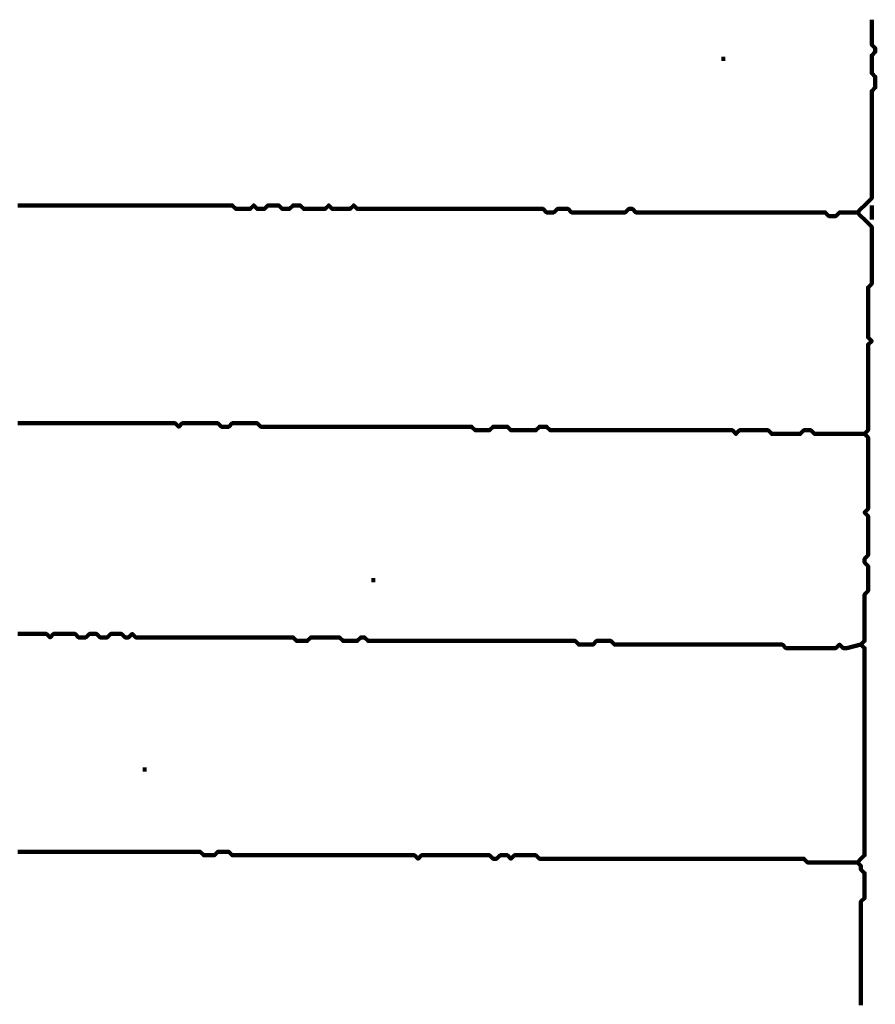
# Model space of a CAD drawing. Header units: metres. Extents: x 1959 to 4131, y 3282 to 4313.
# Tile 297 of 356: x 2435.89 to 2438.1, y 4296.82 to 4299.36. Entities that reach past the tile are written whole.
import ezdxf

# ---------------------------------------------------------------- set-up
doc = ezdxf.new("R2010")
doc.units = ezdxf.units.M
doc.layers.add('P', color=250, linetype='Continuous', lineweight=100)

msp = doc.modelspace()

# ---------------------------------------------------------------- linework, layer by layer
at = {"layer": 'P', "color": 0, "linetype": 'Continuous'}
for points in [[(2438.0909, 4299.3607), (2438.0909, 4299.3238), (2438.0909, 4299.3146), (2438.0909, 4299.3053), (2438.0909, 4299.2961), (2438.1002, 4299.2869), (2438.1002, 4299.2776), (2438.0909, 4299.2684), (2438.0909, 4299.2592), (2438.0909, 4299.2499), (2438.0909, 4299.2407), (2438.0909, 4299.2315), (2438.0909, 4299.2223), (2438.1002, 4299.213), (2438.1002, 4299.2038), (2438.1002, 4299.1946), (2438.1002, 4299.1853), (2438.0909, 4299.1761), (2438.0909, 4299.1669), (2438.0909, 4299.1576), (2438.0909, 4299.1484), (2438.0909, 4299.1392), (2438.0909, 4299.1299), (2438.0909, 4299.1207), (2438.0909, 4299.1115), (2438.0909, 4299.1023), (2438.0909, 4299.093), (2438.0909, 4299.0838), (2438.0909, 4299.0746), (2438.0909, 4299.0653), (2438.0909, 4299.0561), (2438.0909, 4299.0469), (2438.0909, 4299.0376), (2438.0909, 4299.0284), (2438.0909, 4299.0192), (2438.0909, 4299.0099), (2438.0909, 4299.0007), (2438.0909, 4298.9915), (2438.0909, 4298.9823), (2438.0909, 4298.973), (2438.0909, 4298.9638), (2438.0909, 4298.9546), (2438.0909, 4298.9453), (2438.0909, 4298.9361), (2438.0909, 4298.9269), (2438.0909, 4298.9176), (2438.0909, 4298.9084), (2438.0909, 4298.8992), (2438.0817, 4298.8899), (2438.0725, 4298.8807), (2438.0632, 4298.8715), (2438.054, 4298.8623), (2438.0632, 4298.853), (2438.0725, 4298.8438), (2438.0817, 4298.8346), (2438.0909, 4298.8253), (2438.0909, 4298.8161), (2438.0909, 4298.8069), (2438.0909, 4298.7976), (2438.0909, 4298.7884), (2438.0909, 4298.7792), (2438.0909, 4298.7699), (2438.0909, 4298.7607), (2438.0909, 4298.7515), (2438.0909, 4298.7423), (2438.0909, 4298.733), (2438.0909, 4298.7238), (2438.0909, 4298.7146), (2438.0909, 4298.7053), (2438.0909, 4298.6961), (2438.0909, 4298.6869), (2438.0909, 4298.6776), (2438.0817, 4298.6684), (2438.0817, 4298.6592), (2438.0817, 4298.6499), (2438.0817, 4298.6407), (2438.0817, 4298.6315), (2438.0817, 4298.6223), (2438.0817, 4298.613), (2438.0817, 4298.6038), (2438.0817, 4298.5946), (2438.0817, 4298.5853), (2438.0817, 4298.5761), (2438.0817, 4298.5669), (2438.0817, 4298.5576), (2438.0817, 4298.5484), (2438.0817, 4298.5392), (2438.0909, 4298.5299), (2438.0817, 4298.5207), (2438.0817, 4298.5115), (2438.0817, 4298.5023), (2438.0817, 4298.493), (2438.0817, 4298.4838), (2438.0817, 4298.4746), (2438.0817, 4298.4653), (2438.0817, 4298.4561), (2438.0817, 4298.4469), (2438.0817, 4298.4376), (2438.0817, 4298.4284), (2438.0817, 4298.4192), (2438.0817, 4298.4099), (2438.0817, 4298.4007), (2438.0817, 4298.3915), (2438.0817, 4298.3823), (2438.0817, 4298.373), (2438.0817, 4298.3638), (2438.0817, 4298.3546), (2438.0817, 4298.3453), (2438.0817, 4298.3361), (2438.0817, 4298.3269), (2438.0817, 4298.3176), (2438.0817, 4298.3084), (2438.0817, 4298.2992), (2438.0725, 4298.2899), (2438.0817, 4298.2807), (2438.0817, 4298.2715), (2438.0817, 4298.2623), (2438.0817, 4298.253), (2438.0817, 4298.2438), (2438.0817, 4298.2346), (2438.0817, 4298.2253), (2438.0817, 4298.2161), (2438.0817, 4298.2069), (2438.0817, 4298.1976), (2438.0817, 4298.1884), (2438.0817, 4298.1792), (2438.0817, 4298.1699), (2438.0817, 4298.1607), (2438.0817, 4298.1515), (2438.0817, 4298.1423), (2438.0817, 4298.133), (2438.0817, 4298.1238), (2438.0817, 4298.1146), (2438.0817, 4298.1053), (2438.0817, 4298.0961), (2438.0725, 4298.0869), (2438.0817, 4298.0776), (2438.0817, 4298.0684), (2438.0817, 4298.0592), (2438.0817, 4298.0499), (2438.0817, 4298.0407), (2438.0817, 4298.0315), (2438.0817, 4298.0223), (2438.0817, 4298.013), (2438.0817, 4298.0038), (2438.0817, 4297.9946), (2438.0817, 4297.9853), (2438.0817, 4297.9761), (2438.0725, 4297.9669), (2438.0725, 4297.9576), (2438.0817, 4297.9484), (2438.0817, 4297.9392), (2438.0817, 4297.9299), (2438.0817, 4297.9207), (2438.0817, 4297.9115), (2438.0817, 4297.9023), (2438.0817, 4297.893), (2438.0817, 4297.8838), (2438.0725, 4297.8746), (2438.0725, 4297.8653), (2438.0725, 4297.8561), (2438.0725, 4297.8469), (2438.0725, 4297.8376), (2438.0725, 4297.8284), (2438.0725, 4297.8192), (2438.0725, 4297.8099), (2438.0725, 4297.8007), (2438.0725, 4297.7915), (2438.0725, 4297.7823), (2438.0725, 4297.773), (2438.0725, 4297.7638), (2438.0725, 4297.7546), (2438.0632, 4297.7453), (2438.0725, 4297.7361), (2438.0725, 4297.7269), (2438.0725, 4297.7176), (2438.0725, 4297.7084), (2438.0725, 4297.6992), (2438.0725, 4297.6899), (2438.0725, 4297.6807), (2438.0725, 4297.6715), (2438.0725, 4297.6623), (2438.0725, 4297.653), (2438.0725, 4297.6438), (2438.0725, 4297.6346), (2438.0725, 4297.6253), (2438.0725, 4297.6161), (2438.0725, 4297.6069), (2438.0725, 4297.5976), (2438.0725, 4297.5884), (2438.0725, 4297.5792), (2438.0725, 4297.5699), (2438.0725, 4297.5607), (2438.0725, 4297.5515), (2438.0725, 4297.5423), (2438.0725, 4297.533), (2438.0725, 4297.5238), (2438.0725, 4297.5146), (2438.0725, 4297.5053), (2438.0725, 4297.4961), (2438.0725, 4297.4869), (2438.0725, 4297.4776), (2438.0725, 4297.4684), (2438.0725, 4297.4592), (2438.0725, 4297.4499), (2438.0725, 4297.4407), (2438.0725, 4297.4315), (2438.0725, 4297.4223), (2438.0725, 4297.413), (2438.0725, 4297.4038), (2438.0725, 4297.3946), (2438.0725, 4297.3853), (2438.0725, 4297.3761), (2438.0725, 4297.3669), (2438.0725, 4297.3576), (2438.0725, 4297.3484), (2438.0725, 4297.3392), (2438.0725, 4297.3299), (2438.0725, 4297.3207), (2438.0725, 4297.3115), (2438.0725, 4297.3023), (2438.0725, 4297.293), (2438.0725, 4297.2838), (2438.0725, 4297.2746), (2438.0725, 4297.2653), (2438.0725, 4297.2561), (2438.0725, 4297.2469), (2438.0725, 4297.2376), (2438.0725, 4297.2284), (2438.0725, 4297.2192), (2438.0725, 4297.2099), (2438.0725, 4297.2007), (2438.0632, 4297.1915), (2438.054, 4297.1823), (2438.0632, 4297.173), (2438.0632, 4297.1638), (2438.0725, 4297.1546), (2438.0725, 4297.1453), (2438.0725, 4297.1361), (2438.0725, 4297.1269), (2438.0725, 4297.1176), (2438.0725, 4297.1084), (2438.0725, 4297.0992), (2438.0725, 4297.0899), (2438.0632, 4297.0807), (2438.0632, 4297.0715), (2438.0632, 4297.0623), (2438.0632, 4297.053), (2438.0632, 4297.0438), (2438.0632, 4297.0346), (2438.0632, 4297.0253), (2438.0632, 4297.0161), (2438.0632, 4297.0069), (2438.0632, 4296.9976), (2438.0632, 4296.9884), (2438.0632, 4296.9792), (2438.0632, 4296.9699), (2438.0632, 4296.9607), (2438.0632, 4296.9515), (2438.0632, 4296.9423), (2438.0632, 4296.933), (2438.0632, 4296.9238), (2438.0632, 4296.9146), (2438.0632, 4296.9053), (2438.0632, 4296.8961), (2438.0632, 4296.8869), (2438.0632, 4296.8776), (2438.0632, 4296.8684), (2438.0632, 4296.8592), (2438.0632, 4296.8499), (2438.0632, 4296.8407), (2438.0632, 4296.8315), (2438.0632, 4296.8223), (2438.0632, 4296.813)], [(2437.7032, 4299.2592), (2437.7125, 4299.2592)], [(2435.8848, 4298.8807), (2435.894, 4298.8807), (2435.9032, 4298.8807), (2435.9125, 4298.8807), (2435.9217, 4298.8807), (2435.9309, 4298.8807), (2435.9402, 4298.8807), (2435.9494, 4298.8807), (2435.9586, 4298.8807), (2435.9679, 4298.8807), (2435.9771, 4298.8807), (2435.9863, 4298.8807), (2435.9956, 4298.8807), (2436.0048, 4298.8807), (2436.014, 4298.8807), (2436.0232, 4298.8807), (2436.0325, 4298.8807), (2436.0417, 4298.8807), (2436.0509, 4298.8807), (2436.0602, 4298.8807), (2436.0694, 4298.8807), (2436.0786, 4298.8807), (2436.0879, 4298.8807), (2436.0971, 4298.8807), (2436.1063, 4298.8807), (2436.1156, 4298.8807), (2436.1248, 4298.8807), (2436.134, 4298.8807), (2436.1432, 4298.8807), (2436.1525, 4298.8807), (2436.1617, 4298.8807), (2436.1709, 4298.8807), (2436.1802, 4298.8807), (2436.1894, 4298.8807), (2436.1986, 4298.8807), (2436.2079, 4298.8807), (2436.2171, 4298.8807), (2436.2263, 4298.8807), (2436.2356, 4298.8807), (2436.2448, 4298.8807), (2436.254, 4298.8807), (2436.2632, 4298.8807), (2436.2725, 4298.8807), (2436.2817, 4298.8807), (2436.2909, 4298.8807), (2436.3002, 4298.8807), (2436.3094, 4298.8807), (2436.3186, 4298.8807), (2436.3279, 4298.8807), (2436.3371, 4298.8807), (2436.3463, 4298.8807), (2436.3556, 4298.8807), (2436.3648, 4298.8807), (2436.374, 4298.8807), (2436.3832, 4298.8807), (2436.3925, 4298.8807), (2436.4017, 4298.8807), (2436.4109, 4298.8807), (2436.4202, 4298.8807), (2436.4294, 4298.8807), (2436.4386, 4298.8807), (2436.4479, 4298.8715), (2436.4571, 4298.8715), (2436.4663, 4298.8715), (2436.4756, 4298.8715), (2436.4848, 4298.8715), (2436.494, 4298.8807), (2436.5032, 4298.8715), (2436.5125, 4298.8715), (2436.5217, 4298.8715), (2436.5309, 4298.8807), (2436.5402, 4298.8807), (2436.5494, 4298.8807), (2436.5586, 4298.8807), (2436.5679, 4298.8715), (2436.5771, 4298.8715), (2436.5863, 4298.8715), (2436.5956, 4298.8807), (2436.6048, 4298.8807), (2436.614, 4298.8807), (2436.6232, 4298.8715), (2436.6325, 4298.8715), (2436.6417, 4298.8715), (2436.6509, 4298.8715), (2436.6602, 4298.8715), (2436.6694, 4298.8715), (2436.6786, 4298.8715), (2436.6879, 4298.8807), (2436.6971, 4298.8715), (2436.7063, 4298.8715), (2436.7156, 4298.8715), (2436.7248, 4298.8715), (2436.734, 4298.8715), (2436.7432, 4298.8715), (2436.7525, 4298.8807), (2436.7617, 4298.8715), (2436.7709, 4298.8715), (2436.7802, 4298.8715), (2436.7894, 4298.8715), (2436.7986, 4298.8715), (2436.8079, 4298.8715), (2436.8171, 4298.8715), (2436.8263, 4298.8715), (2436.8356, 4298.8715), (2436.8448, 4298.8715), (2436.854, 4298.8715), (2436.8632, 4298.8715), (2436.8725, 4298.8715), (2436.8817, 4298.8715), (2436.8909, 4298.8715), (2436.9002, 4298.8715), (2436.9094, 4298.8715), (2436.9186, 4298.8715), (2436.9279, 4298.8715), (2436.9371, 4298.8715), (2436.9463, 4298.8715), (2436.9556, 4298.8715), (2436.9648, 4298.8715), (2436.974, 4298.8715), (2436.9832, 4298.8715), (2436.9925, 4298.8715), (2437.0017, 4298.8715), (2437.0109, 4298.8715), (2437.0202, 4298.8715), (2437.0294, 4298.8715), (2437.0386, 4298.8715), (2437.0479, 4298.8715), (2437.0571, 4298.8715), (2437.0663, 4298.8715), (2437.0756, 4298.8715), (2437.0848, 4298.8715), (2437.094, 4298.8715), (2437.1032, 4298.8715), (2437.1125, 4298.8715), (2437.1217, 4298.8715), (2437.1309, 4298.8715), (2437.1402, 4298.8715), (2437.1494, 4298.8715), (2437.1586, 4298.8715), (2437.1679, 4298.8715), (2437.1771, 4298.8715), (2437.1863, 4298.8715), (2437.1956, 4298.8715), (2437.2048, 4298.8715), (2437.214, 4298.8715), (2437.2232, 4298.8715), (2437.2325, 4298.8715), (2437.2417, 4298.8715), (2437.2509, 4298.8623), (2437.2602, 4298.8623), (2437.2694, 4298.8623), (2437.2786, 4298.8715), (2437.2879, 4298.8715), (2437.2971, 4298.8715), (2437.3063, 4298.8715), (2437.3156, 4298.8623), (2437.3248, 4298.8623), (2437.334, 4298.8623), (2437.3432, 4298.8623), (2437.3525, 4298.8623), (2437.3617, 4298.8623), (2437.3709, 4298.8623), (2437.3802, 4298.8623), (2437.3894, 4298.8623), (2437.3986, 4298.8623), (2437.4079, 4298.8623), (2437.4171, 4298.8623), (2437.4263, 4298.8623), (2437.4356, 4298.8623), (2437.4448, 4298.8623), (2437.454, 4298.8623), (2437.4632, 4298.8715), (2437.4725, 4298.8715), (2437.4817, 4298.8623), (2437.4909, 4298.8623), (2437.5002, 4298.8623), (2437.5094, 4298.8623), (2437.5186, 4298.8623), (2437.5279, 4298.8623), (2437.5371, 4298.8623), (2437.5463, 4298.8623), (2437.5556, 4298.8623), (2437.5648, 4298.8623), (2437.574, 4298.8623), (2437.5832, 4298.8623), (2437.5925, 4298.8623), (2437.6017, 4298.8623), (2437.6109, 4298.8623), (2437.6202, 4298.8623), (2437.6294, 4298.8623), (2437.6386, 4298.8623), (2437.6479, 4298.8623), (2437.6571, 4298.8623), (2437.6663, 4298.8623), (2437.6756, 4298.8623), (2437.6848, 4298.8623), (2437.694, 4298.8623), (2437.7032, 4298.8623), (2437.7125, 4298.8623), (2437.7217, 4298.8623), (2437.7309, 4298.8623), (2437.7402, 4298.8623), (2437.7494, 4298.8623), (2437.7586, 4298.8623), (2437.7679, 4298.8623), (2437.7771, 4298.8623), (2437.7863, 4298.8623), (2437.7956, 4298.8623), (2437.8048, 4298.8623), (2437.814, 4298.8623), (2437.8232, 4298.8623), (2437.8325, 4298.8623), (2437.8417, 4298.8623), (2437.8509, 4298.8623), (2437.8602, 4298.8623), (2437.8694, 4298.8623), (2437.8786, 4298.8623), (2437.8879, 4298.8623), (2437.8971, 4298.8623), (2437.9063, 4298.8623), (2437.9156, 4298.8623), (2437.9248, 4298.8623), (2437.934, 4298.8623), (2437.9432, 4298.8623), (2437.9525, 4298.8623), (2437.9617, 4298.8623), (2437.9709, 4298.8623), (2437.9802, 4298.853), (2437.9894, 4298.853), (2437.9986, 4298.853), (2438.0079, 4298.8623), (2438.0171, 4298.8623), (2438.054, 4298.8623)], [(2438.0909, 4298.8807), (2438.0909, 4298.8438)], [(2435.8848, 4298.3176), (2435.894, 4298.3176), (2435.9032, 4298.3176), (2435.9125, 4298.3176), (2435.9217, 4298.3176), (2435.9309, 4298.3176), (2435.9402, 4298.3176), (2435.9494, 4298.3176), (2435.9586, 4298.3176), (2435.9679, 4298.3176), (2435.9771, 4298.3176), (2435.9863, 4298.3176), (2435.9956, 4298.3176), (2436.0048, 4298.3176), (2436.014, 4298.3176), (2436.0232, 4298.3176), (2436.0325, 4298.3176), (2436.0417, 4298.3176), (2436.0509, 4298.3176), (2436.0602, 4298.3176), (2436.0694, 4298.3176), (2436.0786, 4298.3176), (2436.0879, 4298.3176), (2436.0971, 4298.3176), (2436.1063, 4298.3176), (2436.1156, 4298.3176), (2436.1248, 4298.3176), (2436.134, 4298.3176), (2436.1432, 4298.3176), (2436.1525, 4298.3176), (2436.1617, 4298.3176), (2436.1709, 4298.3176), (2436.1802, 4298.3176), (2436.1894, 4298.3176), (2436.1986, 4298.3176), (2436.2079, 4298.3176), (2436.2171, 4298.3176), (2436.2263, 4298.3176), (2436.2356, 4298.3176), (2436.2448, 4298.3176), (2436.254, 4298.3176), (2436.2632, 4298.3176), (2436.2725, 4298.3176), (2436.2817, 4298.3176), (2436.2909, 4298.3176), (2436.3002, 4298.3084), (2436.3094, 4298.3176), (2436.3186, 4298.3176), (2436.3279, 4298.3176), (2436.3371, 4298.3176), (2436.3463, 4298.3176), (2436.3556, 4298.3176), (2436.3648, 4298.3176), (2436.374, 4298.3176), (2436.3832, 4298.3176), (2436.3925, 4298.3176), (2436.4017, 4298.3176), (2436.4109, 4298.3084), (2436.4202, 4298.3084), (2436.4294, 4298.3084), (2436.4386, 4298.3176), (2436.4479, 4298.3176), (2436.4571, 4298.3176), (2436.4663, 4298.3176), (2436.4756, 4298.3176), (2436.4848, 4298.3176), (2436.494, 4298.3176), (2436.5032, 4298.3176), (2436.5125, 4298.3084), (2436.5217, 4298.3084), (2436.5309, 4298.3084), (2436.5402, 4298.3084), (2436.5494, 4298.3084), (2436.5586, 4298.3084), (2436.5679, 4298.3084), (2436.5771, 4298.3084), (2436.5863, 4298.3084), (2436.5956, 4298.3084), (2436.6048, 4298.3084), (2436.614, 4298.3084), (2436.6232, 4298.3084), (2436.6325, 4298.3084), (2436.6417, 4298.3084), (2436.6509, 4298.3084), (2436.6602, 4298.3084), (2436.6694, 4298.3084), (2436.6786, 4298.3084), (2436.6879, 4298.3084), (2436.6971, 4298.3084), (2436.7063, 4298.3084), (2436.7156, 4298.3084), (2436.7248, 4298.3084), (2436.734, 4298.3084), (2436.7432, 4298.3084), (2436.7525, 4298.3084), (2436.7617, 4298.3084), (2436.7709, 4298.3084), (2436.7802, 4298.3084), (2436.7894, 4298.3084), (2436.7986, 4298.3084), (2436.8079, 4298.3084), (2436.8171, 4298.3084), (2436.8263, 4298.3084), (2436.8356, 4298.3084), (2436.8448, 4298.3084), (2436.854, 4298.3084), (2436.8632, 4298.3084), (2436.8725, 4298.3084), (2436.8817, 4298.3084), (2436.8909, 4298.3084), (2436.9002, 4298.3084), (2436.9094, 4298.3084), (2436.9186, 4298.3084), (2436.9279, 4298.3084), (2436.9371, 4298.3084), (2436.9463, 4298.3084), (2436.9556, 4298.3084), (2436.9648, 4298.3084), (2436.974, 4298.3084), (2436.9832, 4298.3084), (2436.9925, 4298.3084), (2437.0017, 4298.3084), (2437.0109, 4298.3084), (2437.0202, 4298.3084), (2437.0294, 4298.3084), (2437.0386, 4298.3084), (2437.0479, 4298.3084), (2437.0571, 4298.3084), (2437.0663, 4298.2992), (2437.0756, 4298.2992), (2437.0848, 4298.2992), (2437.094, 4298.2992), (2437.1032, 4298.2992), (2437.1125, 4298.3084), (2437.1217, 4298.3084), (2437.1309, 4298.3084), (2437.1402, 4298.3084), (2437.1494, 4298.3084), (2437.1586, 4298.2992), (2437.1679, 4298.2992), (2437.1771, 4298.2992), (2437.1863, 4298.2992), (2437.1956, 4298.2992), (2437.2048, 4298.2992), (2437.214, 4298.2992), (2437.2232, 4298.2992), (2437.2325, 4298.3084), (2437.2417, 4298.3084), (2437.2509, 4298.3084), (2437.2602, 4298.2992), (2437.2694, 4298.2992), (2437.2786, 4298.2992), (2437.2879, 4298.2992), (2437.2971, 4298.2992), (2437.3063, 4298.2992), (2437.3156, 4298.2992), (2437.3248, 4298.2992), (2437.334, 4298.2992), (2437.3432, 4298.2992), (2437.3525, 4298.2992), (2437.3617, 4298.2992), (2437.3709, 4298.2992), (2437.3802, 4298.2992), (2437.3894, 4298.2992), (2437.3986, 4298.2992), (2437.4079, 4298.2992), (2437.4171, 4298.2992), (2437.4263, 4298.2992), (2437.4356, 4298.2992), (2437.4448, 4298.2992), (2437.454, 4298.2992), (2437.4632, 4298.2992), (2437.4725, 4298.2992), (2437.4817, 4298.2992), (2437.4909, 4298.2992), (2437.5002, 4298.2992), (2437.5094, 4298.2992), (2437.5186, 4298.2992), (2437.5279, 4298.2992), (2437.5371, 4298.2992), (2437.5463, 4298.2992), (2437.5556, 4298.2992), (2437.5648, 4298.2992), (2437.574, 4298.2992), (2437.5832, 4298.2992), (2437.5925, 4298.2992), (2437.6017, 4298.2992), (2437.6109, 4298.2992), (2437.6202, 4298.2992), (2437.6294, 4298.2992), (2437.6386, 4298.2992), (2437.6479, 4298.2992), (2437.6571, 4298.2992), (2437.6663, 4298.2992), (2437.6756, 4298.2992), (2437.6848, 4298.2992), (2437.694, 4298.2992), (2437.7032, 4298.2992), (2437.7125, 4298.2992), (2437.7217, 4298.2992), (2437.7309, 4298.2992), (2437.7402, 4298.2899), (2437.7494, 4298.2992), (2437.7586, 4298.2992), (2437.7679, 4298.2992), (2437.7771, 4298.2992), (2437.7863, 4298.2992), (2437.7956, 4298.2992), (2437.8048, 4298.2992), (2437.814, 4298.2992), (2437.8232, 4298.2992), (2437.8325, 4298.2899), (2437.8417, 4298.2899), (2437.8509, 4298.2899), (2437.8602, 4298.2899), (2437.8694, 4298.2899), (2437.8786, 4298.2899), (2437.8879, 4298.2899), (2437.8971, 4298.2899), (2437.9063, 4298.2899), (2437.9156, 4298.2992), (2437.9248, 4298.2992), (2437.934, 4298.2992), (2437.9432, 4298.2899), (2437.9525, 4298.2899), (2437.9617, 4298.2899), (2437.9709, 4298.2899), (2437.9802, 4298.2899), (2437.9894, 4298.2899), (2437.9986, 4298.2899), (2438.0079, 4298.2899), (2438.0171, 4298.2899), (2438.0263, 4298.2899), (2438.0725, 4298.2899)], [(2436.7986, 4297.9115), (2436.8079, 4297.9115)], [(2438.0632, 4297.7453), (2438.0263, 4297.7361), (2438.0171, 4297.7361), (2438.0079, 4297.7453), (2437.9986, 4297.7361), (2437.9894, 4297.7361), (2437.9802, 4297.7361), (2437.9709, 4297.7361), (2437.9617, 4297.7361), (2437.9525, 4297.7361), (2437.9432, 4297.7361), (2437.934, 4297.7361), (2437.9248, 4297.7361), (2437.9156, 4297.7361), (2437.9063, 4297.7361), (2437.8971, 4297.7361), (2437.8879, 4297.7361), (2437.8786, 4297.7361), (2437.8694, 4297.7361), (2437.8602, 4297.7453), (2437.8509, 4297.7453), (2437.8417, 4297.7453), (2437.8325, 4297.7453), (2437.8232, 4297.7453), (2437.814, 4297.7453), (2437.8048, 4297.7453), (2437.7956, 4297.7453), (2437.7863, 4297.7453), (2437.7771, 4297.7453), (2437.7679, 4297.7453), (2437.7586, 4297.7453), (2437.7494, 4297.7453), (2437.7402, 4297.7453), (2437.7309, 4297.7453), (2437.7217, 4297.7453), (2437.7125, 4297.7453), (2437.7032, 4297.7453), (2437.694, 4297.7453), (2437.6848, 4297.7453), (2437.6756, 4297.7453), (2437.6663, 4297.7453), (2437.6571, 4297.7453), (2437.6479, 4297.7453), (2437.6386, 4297.7453), (2437.6294, 4297.7453), (2437.6202, 4297.7453), (2437.6109, 4297.7453), (2437.6017, 4297.7453), (2437.5925, 4297.7453), (2437.5832, 4297.7453), (2437.574, 4297.7453), (2437.5648, 4297.7453), (2437.5556, 4297.7453), (2437.5463, 4297.7453), (2437.5371, 4297.7453), (2437.5279, 4297.7453), (2437.5186, 4297.7453), (2437.5094, 4297.7453), (2437.5002, 4297.7453), (2437.4909, 4297.7453), (2437.4817, 4297.7453), (2437.4725, 4297.7453), (2437.4632, 4297.7453), (2437.454, 4297.7453), (2437.4448, 4297.7453), (2437.4356, 4297.7453), (2437.4263, 4297.7453), (2437.4171, 4297.7546), (2437.4079, 4297.7546), (2437.3986, 4297.7546), (2437.3894, 4297.7546), (2437.3802, 4297.7546), (2437.3709, 4297.7453), (2437.3617, 4297.7453), (2437.3525, 4297.7453), (2437.3432, 4297.7453), (2437.334, 4297.7453), (2437.3248, 4297.7546), (2437.3156, 4297.7546), (2437.3063, 4297.7546), (2437.2971, 4297.7546), (2437.2879, 4297.7546), (2437.2786, 4297.7546), (2437.2694, 4297.7546), (2437.2602, 4297.7546), (2437.2509, 4297.7546), (2437.2417, 4297.7546), (2437.2325, 4297.7546), (2437.2232, 4297.7546), (2437.214, 4297.7546), (2437.2048, 4297.7546), (2437.1956, 4297.7546), (2437.1863, 4297.7546), (2437.1771, 4297.7546), (2437.1679, 4297.7546), (2437.1586, 4297.7546), (2437.1494, 4297.7546), (2437.1402, 4297.7546), (2437.1309, 4297.7546), (2437.1217, 4297.7546), (2437.1125, 4297.7546), (2437.1032, 4297.7546), (2437.094, 4297.7546), (2437.0848, 4297.7546), (2437.0756, 4297.7546), (2437.0663, 4297.7546), (2437.0571, 4297.7546), (2437.0479, 4297.7546), (2437.0386, 4297.7546), (2437.0294, 4297.7546), (2437.0202, 4297.7546), (2437.0109, 4297.7546), (2437.0017, 4297.7546), (2436.9925, 4297.7546), (2436.9832, 4297.7546), (2436.974, 4297.7546), (2436.9648, 4297.7546), (2436.9556, 4297.7546), (2436.9463, 4297.7546), (2436.9371, 4297.7546), (2436.9279, 4297.7546), (2436.9186, 4297.7546), (2436.9094, 4297.7546), (2436.9002, 4297.7546), (2436.8909, 4297.7546), (2436.8817, 4297.7546), (2436.8725, 4297.7546), (2436.8632, 4297.7546), (2436.854, 4297.7546), (2436.8448, 4297.7546), (2436.8356, 4297.7546), (2436.8263, 4297.7546), (2436.8171, 4297.7546), (2436.8079, 4297.7546), (2436.7986, 4297.7546), (2436.7894, 4297.7546), (2436.7802, 4297.7638), (2436.7709, 4297.7638), (2436.7617, 4297.7546), (2436.7525, 4297.7546), (2436.7432, 4297.7546), (2436.734, 4297.7546), (2436.7248, 4297.7546), (2436.7156, 4297.7638), (2436.7063, 4297.7638), (2436.6971, 4297.7638), (2436.6879, 4297.7638), (2436.6786, 4297.7638), (2436.6694, 4297.7638), (2436.6602, 4297.7638), (2436.6509, 4297.7638), (2436.6417, 4297.7638), (2436.6325, 4297.7546), (2436.6232, 4297.7546), (2436.614, 4297.7546), (2436.6048, 4297.7546), (2436.5956, 4297.7638), (2436.5863, 4297.7638), (2436.5771, 4297.7638), (2436.5679, 4297.7638), (2436.5586, 4297.7638), (2436.5494, 4297.7638), (2436.5402, 4297.7638), (2436.5309, 4297.7638), (2436.5217, 4297.7638), (2436.5125, 4297.7638), (2436.5032, 4297.7638), (2436.494, 4297.7638), (2436.4848, 4297.7638), (2436.4756, 4297.7638), (2436.4663, 4297.7638), (2436.4571, 4297.7638), (2436.4479, 4297.7638), (2436.4386, 4297.7638), (2436.4294, 4297.7638), (2436.4202, 4297.7638), (2436.4109, 4297.7638), (2436.4017, 4297.7638), (2436.3925, 4297.7638), (2436.3832, 4297.7638), (2436.374, 4297.7638), (2436.3648, 4297.7638), (2436.3556, 4297.7638), (2436.3463, 4297.7638), (2436.3371, 4297.7638), (2436.3279, 4297.7638), (2436.3186, 4297.7638), (2436.3094, 4297.7638), (2436.3002, 4297.7638), (2436.2909, 4297.7638), (2436.2817, 4297.7638), (2436.2725, 4297.7638), (2436.2632, 4297.7638), (2436.254, 4297.7638), (2436.2448, 4297.7638), (2436.2356, 4297.7638), (2436.2263, 4297.7638), (2436.2171, 4297.7638), (2436.2079, 4297.7638), (2436.1986, 4297.7638), (2436.1894, 4297.7638), (2436.1802, 4297.773), (2436.1709, 4297.7638), (2436.1617, 4297.7638), (2436.1525, 4297.773), (2436.1432, 4297.773), (2436.134, 4297.773), (2436.1248, 4297.773), (2436.1156, 4297.7638), (2436.1063, 4297.7638), (2436.0971, 4297.7638), (2436.0879, 4297.773), (2436.0786, 4297.773), (2436.0694, 4297.773), (2436.0602, 4297.7638), (2436.0509, 4297.7638), (2436.0417, 4297.7638), (2436.0325, 4297.773), (2436.0232, 4297.773), (2436.014, 4297.773), (2436.0048, 4297.773), (2435.9956, 4297.773), (2435.9863, 4297.773), (2435.9771, 4297.773), (2435.9679, 4297.7638), (2435.9586, 4297.773), (2435.9494, 4297.773), (2435.9402, 4297.773), (2435.9309, 4297.773), (2435.9217, 4297.773), (2435.9125, 4297.773), (2435.9032, 4297.773), (2435.894, 4297.773), (2435.8848, 4297.773)], [(2436.2079, 4297.4223), (2436.2171, 4297.4223)], [(2435.8848, 4297.2099), (2435.894, 4297.2099), (2435.9032, 4297.2099), (2435.9125, 4297.2099), (2435.9217, 4297.2099), (2435.9309, 4297.2099), (2435.9402, 4297.2099), (2435.9494, 4297.2099), (2435.9586, 4297.2099), (2435.9679, 4297.2099), (2435.9771, 4297.2099), (2435.9863, 4297.2099), (2435.9956, 4297.2099), (2436.0048, 4297.2099), (2436.014, 4297.2099), (2436.0232, 4297.2099), (2436.0325, 4297.2099), (2436.0417, 4297.2099), (2436.0509, 4297.2099), (2436.0602, 4297.2099), (2436.0694, 4297.2099), (2436.0786, 4297.2099), (2436.0879, 4297.2099), (2436.0971, 4297.2099), (2436.1063, 4297.2099), (2436.1156, 4297.2099), (2436.1248, 4297.2099), (2436.134, 4297.2099), (2436.1432, 4297.2099), (2436.1525, 4297.2099), (2436.1617, 4297.2099), (2436.1709, 4297.2099), (2436.1802, 4297.2099), (2436.1894, 4297.2099), (2436.1986, 4297.2099), (2436.2079, 4297.2099), (2436.2171, 4297.2099), (2436.2263, 4297.2099), (2436.2356, 4297.2099), (2436.2448, 4297.2099), (2436.254, 4297.2099), (2436.2632, 4297.2099), (2436.2725, 4297.2099), (2436.2817, 4297.2099), (2436.2909, 4297.2099), (2436.3002, 4297.2099), (2436.3094, 4297.2099), (2436.3186, 4297.2099), (2436.3279, 4297.2099), (2436.3371, 4297.2099), (2436.3463, 4297.2099), (2436.3556, 4297.2099), (2436.3648, 4297.2007), (2436.374, 4297.2007), (2436.3832, 4297.2007), (2436.3925, 4297.2007), (2436.4017, 4297.2099), (2436.4109, 4297.2099), (2436.4202, 4297.2099), (2436.4294, 4297.2099), (2436.4386, 4297.2007), (2436.4479, 4297.2007), (2436.4571, 4297.2007), (2436.4663, 4297.2007), (2436.4756, 4297.2007), (2436.4848, 4297.2007), (2436.494, 4297.2007), (2436.5032, 4297.2007), (2436.5125, 4297.2007), (2436.5217, 4297.2007), (2436.5309, 4297.2007), (2436.5402, 4297.2007), (2436.5494, 4297.2007), (2436.5586, 4297.2007), (2436.5679, 4297.2007), (2436.5771, 4297.2007), (2436.5863, 4297.2007), (2436.5956, 4297.2007), (2436.6048, 4297.2007), (2436.614, 4297.2007), (2436.6232, 4297.2007), (2436.6325, 4297.2007), (2436.6417, 4297.2007), (2436.6509, 4297.2007), (2436.6602, 4297.2007), (2436.6694, 4297.2007), (2436.6786, 4297.2007), (2436.6879, 4297.2007), (2436.6971, 4297.2007), (2436.7063, 4297.2007), (2436.7156, 4297.2007), (2436.7248, 4297.2007), (2436.734, 4297.2007), (2436.7432, 4297.2007), (2436.7525, 4297.2007), (2436.7617, 4297.2007), (2436.7709, 4297.2007), (2436.7802, 4297.2007), (2436.7894, 4297.2007), (2436.7986, 4297.2007), (2436.8079, 4297.2007), (2436.8171, 4297.2007), (2436.8263, 4297.2007), (2436.8356, 4297.2007), (2436.8448, 4297.2007), (2436.854, 4297.2007), (2436.8632, 4297.2007), (2436.8725, 4297.2007), (2436.8817, 4297.2007), (2436.8909, 4297.2007), (2436.9002, 4297.2007), (2436.9094, 4297.2007), (2436.9186, 4297.1915), (2436.9279, 4297.2007), (2436.9371, 4297.2007), (2436.9463, 4297.2007), (2436.9556, 4297.2007), (2436.9648, 4297.2007), (2436.974, 4297.2007), (2436.9832, 4297.2007), (2436.9925, 4297.2007), (2437.0017, 4297.2007), (2437.0109, 4297.2007), (2437.0202, 4297.2007), (2437.0294, 4297.2007), (2437.0386, 4297.2007), (2437.0479, 4297.2007), (2437.0571, 4297.2007), (2437.0663, 4297.2007), (2437.0756, 4297.2007), (2437.0848, 4297.2007), (2437.094, 4297.2007), (2437.1032, 4297.2007), (2437.1125, 4297.1915), (2437.1217, 4297.1915), (2437.1309, 4297.2007), (2437.1402, 4297.2007), (2437.1494, 4297.2007), (2437.1586, 4297.1915), (2437.1679, 4297.2007), (2437.1771, 4297.2007), (2437.1863, 4297.2007), (2437.1956, 4297.2007), (2437.2048, 4297.2007), (2437.214, 4297.2007), (2437.2232, 4297.2007), (2437.2325, 4297.1915), (2437.2417, 4297.1915), (2437.2509, 4297.1915), (2437.2602, 4297.1915), (2437.2694, 4297.1915), (2437.2786, 4297.1915), (2437.2879, 4297.1915), (2437.2971, 4297.1915), (2437.3063, 4297.1915), (2437.3156, 4297.1915), (2437.3248, 4297.1915), (2437.334, 4297.1915), (2437.3432, 4297.1915), (2437.3525, 4297.1915), (2437.3617, 4297.1915), (2437.3709, 4297.1915), (2437.3802, 4297.1915), (2437.3894, 4297.1915), (2437.3986, 4297.1915), (2437.4079, 4297.1915), (2437.4171, 4297.1915), (2437.4263, 4297.1915), (2437.4356, 4297.1915), (2437.4448, 4297.1915), (2437.454, 4297.1915), (2437.4632, 4297.1915), (2437.4725, 4297.1915), (2437.4817, 4297.1915), (2437.4909, 4297.1915), (2437.5002, 4297.1915), (2437.5094, 4297.1915), (2437.5186, 4297.1915), (2437.5279, 4297.1915), (2437.5371, 4297.1915), (2437.5463, 4297.1915), (2437.5556, 4297.1915), (2437.5648, 4297.1915), (2437.574, 4297.1915), (2437.5832, 4297.1915), (2437.5925, 4297.1915), (2437.6017, 4297.1915), (2437.6109, 4297.1915), (2437.6202, 4297.1915), (2437.6294, 4297.1915), (2437.6386, 4297.1915), (2437.6479, 4297.1915), (2437.6571, 4297.1915), (2437.6663, 4297.1915), (2437.6756, 4297.1915), (2437.6848, 4297.1915), (2437.694, 4297.1915), (2437.7032, 4297.1915), (2437.7125, 4297.1915), (2437.7217, 4297.1915), (2437.7309, 4297.1915), (2437.7402, 4297.1915), (2437.7494, 4297.1915), (2437.7586, 4297.1915), (2437.7679, 4297.1915), (2437.7771, 4297.1915), (2437.7863, 4297.1915), (2437.7956, 4297.1915), (2437.8048, 4297.1915), (2437.814, 4297.1915), (2437.8232, 4297.1915), (2437.8325, 4297.1915), (2437.8417, 4297.1915), (2437.8509, 4297.1915), (2437.8602, 4297.1915), (2437.8694, 4297.1915), (2437.8786, 4297.1915), (2437.8879, 4297.1915), (2437.8971, 4297.1915), (2437.9063, 4297.1915), (2437.9156, 4297.1915), (2437.9248, 4297.1823), (2437.934, 4297.1823), (2437.9432, 4297.1823), (2437.9525, 4297.1823), (2437.9617, 4297.1823), (2437.9709, 4297.1823), (2437.9802, 4297.1823), (2437.9894, 4297.1823), (2437.9986, 4297.1823), (2438.0079, 4297.1823), (2438.0171, 4297.1823), (2438.054, 4297.1823)]]:
    msp.add_lwpolyline(points, dxfattribs=at)

doc.saveas('drawing.dxf')
